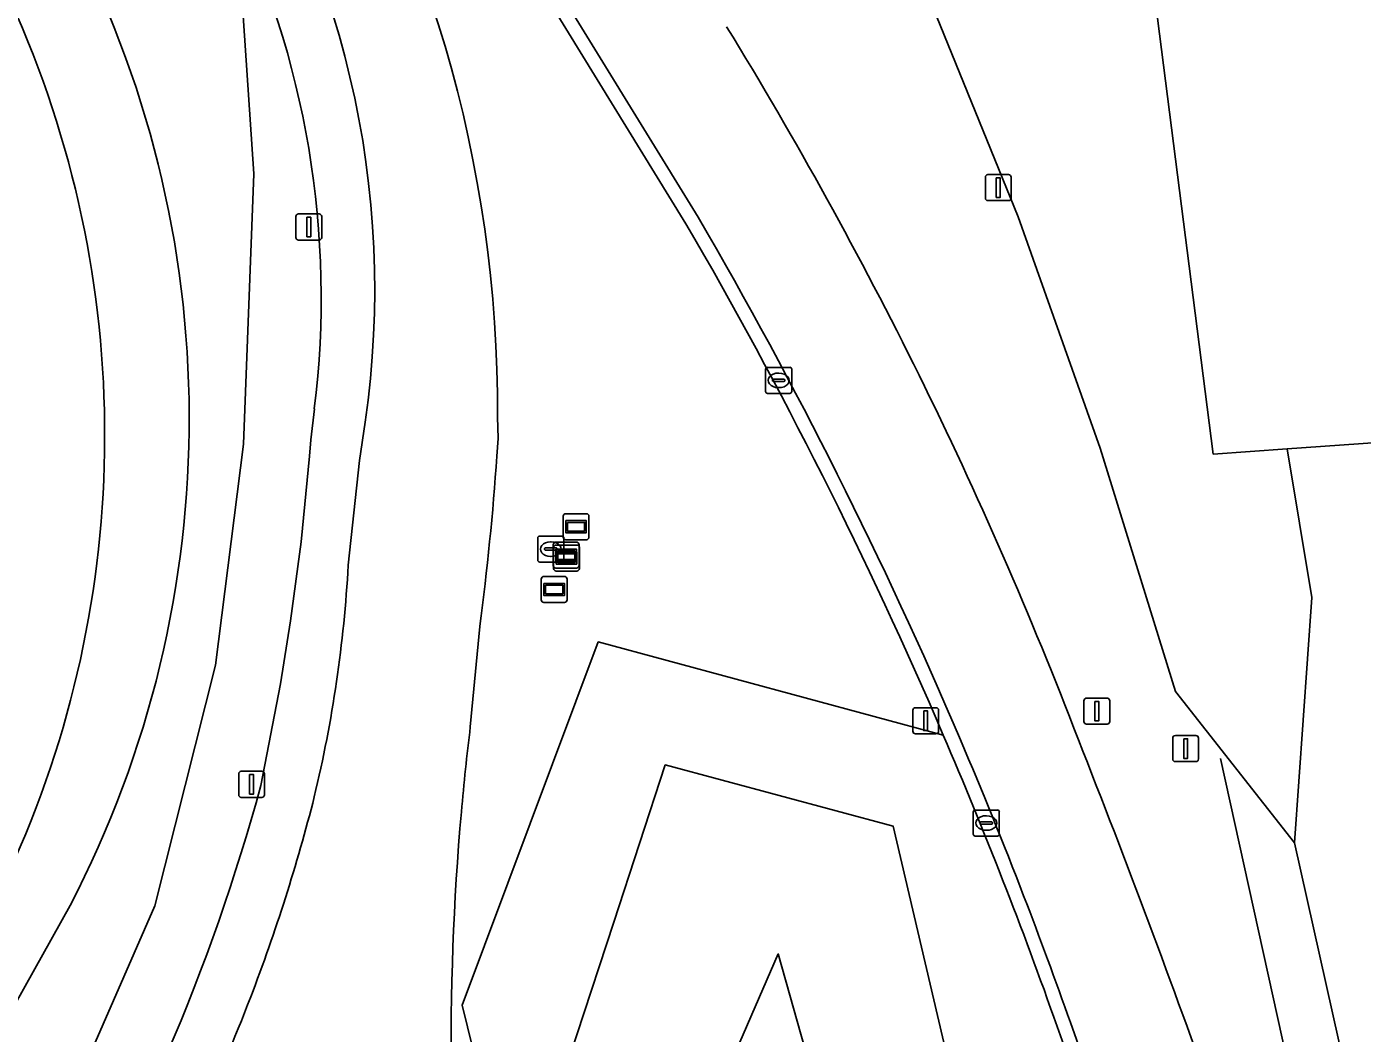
# Model space of a CAD drawing. Extents: x 155018 to 156648, y 383979 to 385733.
# Drawn here: x 155968.4 to 156019.7, y 384727.8 to 384766.5 of the extents above; entities that cross this region are included whole.
import ezdxf

# ---------------------------------------------------------------- set-up
doc = ezdxf.new("R2010")
doc.units = 0
for name, color, linetype in [('IMGEO_Berm_groen', 7, 'Continuous'), ('IMGEO_Brandkraan', 7, 'Continuous'), ('IMGEO_Fietspad_gesloten', 7, 'Continuous'), ('IMGEO_Groenvoorziening', 7, 'Continuous'), ('IMGEO_Hek', 7, 'Continuous'), ('IMGEO_Kolk', 7, 'Continuous'), ('IMGEO_Lichtmast', 7, 'Continuous'), ('IMGEO_Meer_plas_ven_vijver', 7, 'Continuous'), ('IMGEO_Oever', 7, 'Continuous'), ('IMGEO_Rijbaan_lokaal_open', 7, 'Continuous'), ('IMGEO_Rijbaan_regionaal_gesloten', 7, 'Continuous'), ('IMGEO_Verklikker', 7, 'Continuous'), ('IMGEO_Voetpad_gesloten', 7, 'Continuous')]:
    doc.layers.add(name, color=color, linetype=linetype)

msp = doc.modelspace()

# ---------------------------------------------------------------- linework, layer by layer
at = {"layer": 'IMGEO_Berm_groen'}
for points in [[(156024.433, 384703.994), (156022.474, 384711.102), (156017.093, 384735.159), (156012.521, 384740.967), (156009.631, 384750.315), (156006.481, 384759.193), (156002.588, 384768.777), (155997.293, 384781.208), (156001.161, 384782.718), (156003.632, 384782.857), (156003.497, 384783.804), (156004.234, 384783.919), (156003.458, 384789.129), (156001.393, 384791.478)], [(155993.726, 384758.93), (155975.592, 384788.442)], [(155986.489, 384751.517), (155986.509, 384750.676), (155986.465, 384750)], [(155985.807, 384743.468), (155985.446, 384739.606)], [(155985.423, 384715.585), (155987.179, 384720.593), (155985.138, 384728.923), (155990.36, 384742.868), (156003.608, 384739.292)]]:
    msp.add_lwpolyline(points, dxfattribs=at)
for centre, radius, start, end in [((155937.027, 384751.775), 49.463, 359.7015, 33.1228), ((155854.879, 384680.191), 164.809, 20.94705, 31.57893), ((155836.78, 384667.648), 181.561, 23.24097, 30.18285), ((155885.468, 384756.875), 101.23, 352.3895, 356.10594), ((156083.991, 384727.59), 99.275, 173.04776, 174.93971), ((155597.24, 384576.858), 442.385, 19.56445, 21.51649), ((156084.765, 384727.499), 100.054, 174.92727, 186.83884)]:
    msp.add_arc(centre, radius, start, end, dxfattribs=at)
at = {"layer": 'IMGEO_Brandkraan'}
for p, q in [((155988.036, 384746.009), (155988.036, 384746.861)), ((155988.111, 384746.935), (155988.963, 384746.935)), ((155989.037, 384746.861), (155989.037, 384746.009)), ((155988.295, 384746.429), (155988.295, 384746.441)), ((155988.733, 384746.392), (155988.335, 384746.392)), ((155988.338, 384746.478), (155988.736, 384746.478)), ((155988.524, 384746.715), (155988.549, 384746.715)), ((155988.779, 384746.441), (155988.779, 384746.429)), ((155988.963, 384745.935), (155988.111, 384745.935)), ((155988.547, 384746.155), (155988.522, 384746.155))]:
    msp.add_line(p, q, dxfattribs=at)
for points in [[(155988.036, 384746.009), (155988.036, 384746.861)], [(155988.111, 384746.935), (155988.963, 384746.935)], [(155989.037, 384746.861), (155989.037, 384746.009)], [(155988.963, 384745.935), (155988.111, 384745.935)]]:
    msp.add_lwpolyline(points, dxfattribs=at)
for centre, radius, start, end in [((155988.113, 384746.859), 0.0765, 91.552, 178.448), ((155988.113, 384746.859), 0.0765, 91.552, 178.448), ((155988.961, 384746.859), 0.0765, 1.552, 88.448), ((155988.961, 384746.859), 0.0765, 1.552, 88.448), ((155988.335, 384746.438), 0.0403, 85.8775, 175.7526), ((155988.332, 384746.428), 0.0366, 178.938, 274.7102), ((155988.736, 384746.435), 0.043, 264.8664, 352.4533), ((155988.74, 384746.44), 0.0386, 1.7309, 96.639), ((155988.113, 384746.011), 0.0765, 181.552, 268.448), ((155988.113, 384746.011), 0.0765, 181.552, 268.448), ((155988.961, 384746.011), 0.0765, 271.552, 358.448), ((155988.961, 384746.011), 0.0765, 271.552, 358.448)]:
    msp.add_arc(centre, radius, start, end, dxfattribs=at)
for centre, major_axis, ratio, start_param, end_param in [((155988.523, 384746.435), (-0.387, 0.002), 0.722429, 4.712389, 7.853982), ((155988.548, 384746.435), (-0.39, 0.002), 0.717154, 1.570796, 4.712389)]:
    msp.add_ellipse(centre, major_axis=major_axis, ratio=ratio, start_param=start_param, end_param=end_param, dxfattribs=at)
at = {"layer": 'IMGEO_Fietspad_gesloten'}
for points in [[(155986.465, 384750), (155986.509, 384750.676), (155986.489, 384751.517)], [(155981.409, 384751.313), (155981.185, 384749.837), (155980.759, 384745.823)], [(155985.446, 384739.606), (155985.807, 384743.468)]]:
    msp.add_lwpolyline(points, dxfattribs=at)
for centre, radius, start, end in [((155937.027, 384751.775), 49.463, 359.7015, 33.1228), ((155946.344, 384756.407), 35.433, 351.7337, 34.8874), ((155885.468, 384756.875), 101.23, 352.3895, 356.10594), ((155930.932, 384748.578), 49.903, 346.4938, 356.8353), ((156083.991, 384727.59), 99.275, 173.04776, 174.93971), ((155913.086, 384753.778), 68.476, 338.99632, 345.7508), ((156084.765, 384727.499), 100.054, 174.92727, 186.83884), ((155913.043, 384753.795), 68.522, 330.24832, 338.99518)]:
    msp.add_arc(centre, radius, start, end, dxfattribs=at)
at = {"layer": 'IMGEO_Groenvoorziening'}
for points in [[(156001.393, 384791.478), (156003.458, 384789.129), (156004.557, 384787.879), (156008.821, 384783.03), (156009.921, 384781.778), (156013.976, 384750.086), (156016.818, 384750.283), (156021.745, 384750.625), (156021.748, 384758.476), (156030.447, 384757.712), (156030.552, 384757.81), (156030.592, 384758.112), (156031.628, 384769.113), (156031.617, 384769.424), (156031.412, 384769.551), (156021.538, 384770.368), (156021.552, 384775.351), (156025.55, 384784.159)], [(155976.18, 384771.358), (155976.542, 384769.577), (155977.128, 384760.847), (155976.74, 384750.462), (155975.66, 384741.983), (155973.333, 384732.736), (155969.364, 384723.65), (155965.179, 384716.267), (155960.231, 384708.492), (155955.722, 384701.699), (155948.28, 384692.265), (155942.151, 384685.384), (155934.328, 384678.881), (155925.957, 384673.179), (155922.666, 384671.018), (155922.123, 384670.466), (155921.926, 384670.532), (155919.721, 384669.084), (155920.978, 384666.991), (155922.992, 384667.963), (155927.38, 384670.844), (155935.867, 384676.626)], [(155934.031, 384682.613), (155926.711, 384677.124), (155924.704, 384675.595), (155923.931, 384674.367), (155923.478, 384671.842), (155922.666, 384671.018), (155925.957, 384673.179), (155934.328, 384678.881), (155942.151, 384685.384), (155948.28, 384692.265), (155955.722, 384701.699), (155960.231, 384708.492), (155965.179, 384716.267), (155969.364, 384723.65), (155973.333, 384732.736), (155975.66, 384741.983), (155976.74, 384750.462), (155977.128, 384760.847), (155976.542, 384769.577), (155976.18, 384771.358)], [(156030.552, 384757.81), (156030.447, 384757.712), (156021.748, 384758.476), (156021.745, 384750.625), (156016.818, 384750.283), (156017.754, 384744.574), (156017.093, 384735.159), (156022.474, 384711.102), (156024.433, 384703.994), (156033.679, 384678.434)], [(155977.397, 384737.352), (155978.154, 384741.262), (155978.538, 384743.68), (155978.946, 384746.718), (155979.267, 384750), (155979.317, 384750.632), (155979.456, 384751.822)], [(156003.608, 384739.292), (155990.36, 384742.868), (155985.138, 384728.923), (155987.179, 384720.593), (155987.689, 384722.149), (155988.117, 384723.455), (155990.955, 384732.109), (155992.934, 384738.144), (156001.683, 384735.791), (156008.741, 384705.668), (156010.498, 384688.9), (156010.997, 384681.694), (156011.771, 384670.519), (156014.398, 384666.48), (156015.535, 384664.417), (156016.663, 384662.53)], [(155970.076, 384732.745), (155960.56, 384715.689), (155953.323, 384704.759), (155945.883, 384694.748)], [(156008.172, 384727.559), (156007.981, 384728.1)]]:
    msp.add_lwpolyline(points, dxfattribs=at)
for points in [[(156009.921, 384781.778), (156008.821, 384783.03), (156005.642, 384782.874), (156005.779, 384782.019), (156003.796, 384781.711), (156003.632, 384782.857), (156001.161, 384782.718), (155997.293, 384781.208), (156002.588, 384768.777), (156006.481, 384759.193), (156009.631, 384750.315), (156012.521, 384740.967), (156017.093, 384735.159), (156017.754, 384744.574), (156016.818, 384750.283), (156013.976, 384750.086)], [(156001.683, 384735.791), (155992.934, 384738.144), (155990.955, 384732.109), (155988.117, 384723.455), (155987.689, 384722.149), (155990.589, 384715.49), (155997.27, 384730.889), (156004.162, 384706.442), (156006.109, 384696.044), (156005.888, 384688.61), (155998.542, 384689.097), (155993.022, 384702.105), (155997.381, 384689.417), (156000, 384685.211), (156011.771, 384670.519), (156010.997, 384681.694), (156010.498, 384688.9), (156008.741, 384705.668)], [(155997.27, 384730.889), (155990.589, 384715.49), (155991.983, 384707.382), (155993.022, 384702.105), (155998.542, 384689.097), (156005.888, 384688.61), (156006.109, 384696.044), (156004.162, 384706.442)]]:
    msp.add_lwpolyline(points, close=True, dxfattribs=at)
for centre, radius, start, end in [((155944.977, 384756.083), 34.741, 352.9552, 26.0836), ((155934.128, 384751.452), 40.524, 332.5078, 27.8877), ((155836.481, 384667.541), 181.878, 19.44885, 23.23486), ((155903.904, 384757.266), 76.144, 328.4528, 344.83872)]:
    msp.add_arc(centre, radius, start, end, dxfattribs=at)
at = {"layer": 'IMGEO_Hek'}
msp.add_lwpolyline([(156029.426, 384680.364), (156022.985, 384699.214), (156021.936, 384702.717), (156019.729, 384713.545), (156014.248, 384738.394)], dxfattribs=at)
at = {"layer": 'IMGEO_Kolk'}
for p, q in [((155996.785, 384752.489), (155996.785, 384753.341)), ((155996.86, 384753.415), (155997.712, 384753.415)), ((155997.273, 384753.195), (155997.298, 384753.195)), ((155997.786, 384753.341), (155997.786, 384752.489)), ((155997.044, 384752.909), (155997.044, 384752.921)), ((155997.482, 384752.872), (155997.084, 384752.872)), ((155997.087, 384752.958), (155997.485, 384752.958)), ((155997.296, 384752.635), (155997.271, 384752.635)), ((155997.528, 384752.921), (155997.528, 384752.909)), ((155997.712, 384752.415), (155996.86, 384752.415)), ((156004.758, 384735.488), (156004.758, 384736.34)), ((156004.833, 384736.414), (156005.685, 384736.414)), ((156005.246, 384736.194), (156005.271, 384736.194)), ((156005.759, 384736.34), (156005.759, 384735.488)), ((156005.017, 384735.908), (156005.017, 384735.92)), ((156005.455, 384735.871), (156005.057, 384735.871)), ((156005.06, 384735.957), (156005.458, 384735.957)), ((156005.269, 384735.634), (156005.244, 384735.634)), ((156005.501, 384735.92), (156005.501, 384735.908)), ((156005.685, 384735.414), (156004.833, 384735.414))]:
    msp.add_line(p, q, dxfattribs=at)
for points in [[(155996.785, 384752.489), (155996.785, 384753.341)], [(155996.86, 384753.415), (155997.712, 384753.415)], [(155997.786, 384753.341), (155997.786, 384752.489)], [(155997.712, 384752.415), (155996.86, 384752.415)], [(156004.758, 384735.488), (156004.758, 384736.34)], [(156004.833, 384736.414), (156005.685, 384736.414)], [(156005.759, 384736.34), (156005.759, 384735.488)], [(156005.685, 384735.414), (156004.833, 384735.414)]]:
    msp.add_lwpolyline(points, dxfattribs=at)
for centre, radius, start, end in [((155996.862, 384753.339), 0.0765, 91.552, 178.448), ((155996.862, 384753.339), 0.0765, 91.552, 178.448), ((155997.71, 384753.339), 0.0765, 1.552, 88.448), ((155997.71, 384753.339), 0.0765, 1.552, 88.448), ((155996.862, 384752.491), 0.0765, 181.552, 268.448), ((155996.862, 384752.491), 0.0765, 181.552, 268.448), ((155997.084, 384752.918), 0.0403, 85.8775, 175.7526), ((155997.081, 384752.908), 0.0366, 178.938, 274.7102), ((155997.485, 384752.915), 0.043, 264.8664, 352.4533), ((155997.489, 384752.92), 0.0386, 1.7309, 96.639), ((155997.71, 384752.491), 0.0765, 271.552, 358.448), ((155997.71, 384752.491), 0.0765, 271.552, 358.448), ((156004.835, 384736.338), 0.0765, 91.552, 178.448), ((156004.835, 384736.338), 0.0765, 91.552, 178.448), ((156005.683, 384736.338), 0.0765, 1.552, 88.448), ((156005.683, 384736.338), 0.0765, 1.552, 88.448), ((156005.057, 384735.917), 0.0403, 85.8775, 175.7526), ((156005.054, 384735.907), 0.0366, 178.938, 274.7102), ((156005.458, 384735.914), 0.043, 264.8664, 352.4533), ((156005.462, 384735.919), 0.0386, 1.7309, 96.639), ((156004.835, 384735.49), 0.0765, 181.552, 268.448), ((156004.835, 384735.49), 0.0765, 181.552, 268.448), ((156005.683, 384735.49), 0.0765, 271.552, 358.448), ((156005.683, 384735.49), 0.0765, 271.552, 358.448)]:
    msp.add_arc(centre, radius, start, end, dxfattribs=at)
for centre, major_axis, ratio, start_param, end_param in [((155997.272, 384752.915), (-0.387, 0.002), 0.722429, 4.712389, 7.853982), ((155997.297, 384752.915), (-0.39, 0.002), 0.717154, 1.570796, 4.712389), ((156005.245, 384735.914), (-0.387, 0.002), 0.722429, 4.712389, 7.853982), ((156005.27, 384735.914), (-0.39, 0.002), 0.717154, 1.570796, 4.712389)]:
    msp.add_ellipse(centre, major_axis=major_axis, ratio=ratio, start_param=start_param, end_param=end_param, dxfattribs=at)
at = {"layer": 'IMGEO_Lichtmast'}
for p, q in [((156005.223, 384759.916), (156005.223, 384760.716)), ((156005.223, 384760.716), (156005.223, 384759.916)), ((156005.323, 384760.816), (156006.113, 384760.816)), ((156006.113, 384760.816), (156005.323, 384760.816)), ((156006.213, 384760.716), (156006.213, 384759.916)), ((156006.213, 384759.916), (156006.213, 384760.716)), ((156006.113, 384759.816), (156005.323, 384759.816)), ((156005.323, 384759.816), (156006.113, 384759.816)), ((155978.748, 384758.405), (155978.748, 384759.205)), ((155978.748, 384759.205), (155978.748, 384758.405)), ((155978.848, 384759.305), (155979.638, 384759.305)), ((155979.638, 384759.305), (155978.848, 384759.305)), ((155979.738, 384759.205), (155979.738, 384758.405)), ((155979.738, 384758.405), (155979.738, 384759.205)), ((155979.638, 384758.305), (155978.848, 384758.305)), ((155978.848, 384758.305), (155979.638, 384758.305)), ((156009.109, 384740.711), (156009.899, 384740.711)), ((156009.899, 384740.711), (156009.109, 384740.711)), ((156002.437, 384739.442), (156002.437, 384740.242)), ((156002.437, 384740.242), (156002.437, 384739.442)), ((156002.537, 384740.342), (156003.327, 384740.342)), ((156003.327, 384740.342), (156002.537, 384740.342)), ((156003.427, 384740.242), (156003.427, 384739.442)), ((156003.427, 384739.442), (156003.427, 384740.242)), ((156009.009, 384739.811), (156009.009, 384740.611)), ((156009.009, 384740.611), (156009.009, 384739.811)), ((156009.999, 384740.611), (156009.999, 384739.811)), ((156009.999, 384739.811), (156009.999, 384740.611)), ((156009.899, 384739.711), (156009.109, 384739.711)), ((156009.109, 384739.711), (156009.899, 384739.711)), ((156003.327, 384739.342), (156002.537, 384739.342)), ((156002.537, 384739.342), (156003.327, 384739.342)), ((156012.418, 384738.373), (156012.418, 384739.173)), ((156012.418, 384739.173), (156012.418, 384738.373)), ((156012.518, 384739.273), (156013.308, 384739.273)), ((156013.308, 384739.273), (156012.518, 384739.273)), ((156013.408, 384739.173), (156013.408, 384738.373)), ((156013.408, 384738.373), (156013.408, 384739.173)), ((156013.308, 384738.273), (156012.518, 384738.273)), ((156012.518, 384738.273), (156013.308, 384738.273)), ((155976.552, 384737), (155976.552, 384737.8)), ((155976.552, 384737.8), (155976.552, 384737)), ((155976.652, 384737.9), (155977.442, 384737.9)), ((155977.442, 384737.9), (155976.652, 384737.9)), ((155977.542, 384737.8), (155977.542, 384737)), ((155977.542, 384737), (155977.542, 384737.8)), ((155977.442, 384736.9), (155976.652, 384736.9)), ((155976.652, 384736.9), (155977.442, 384736.9))]:
    msp.add_line(p, q, dxfattribs=at)
for points in [[(156005.643, 384760.691), (156005.793, 384760.691), (156005.793, 384759.941), (156005.643, 384759.941), (156005.643, 384760.691)], [(155979.168, 384759.18), (155979.318, 384759.18), (155979.318, 384758.43), (155979.168, 384758.43), (155979.168, 384759.18)], [(156002.857, 384740.217), (156003.007, 384740.217), (156003.007, 384739.467), (156002.857, 384739.467), (156002.857, 384740.217)], [(156009.429, 384740.586), (156009.579, 384740.586), (156009.579, 384739.836), (156009.429, 384739.836), (156009.429, 384740.586)], [(156012.838, 384739.148), (156012.988, 384739.148), (156012.988, 384738.398), (156012.838, 384738.398), (156012.838, 384739.148)], [(155976.972, 384737.775), (155977.122, 384737.775), (155977.122, 384737.025), (155976.972, 384737.025), (155976.972, 384737.775)]]:
    msp.add_lwpolyline(points, dxfattribs=at)
for centre, start, end in [((156005.323, 384760.716), 90, 180), ((156005.323, 384760.716), 90, 180), ((156006.113, 384760.716), 0, 90), ((156006.113, 384760.716), 360, 90), ((156005.323, 384759.916), 180, 270), ((156005.323, 384759.916), 180, 270), ((156006.113, 384759.916), 270, 0), ((156006.113, 384759.916), 270, 0), ((155978.848, 384759.205), 90, 180), ((155978.848, 384759.205), 90, 180), ((155979.638, 384759.205), 0, 90), ((155979.638, 384759.205), 360, 90), ((155978.848, 384758.405), 180, 270), ((155978.848, 384758.405), 180, 270), ((155979.638, 384758.405), 270, 0), ((155979.638, 384758.405), 270, 0), ((156009.109, 384740.611), 90, 180), ((156009.109, 384740.611), 90, 180), ((156009.899, 384740.611), 0, 90), ((156009.899, 384740.611), 360, 90), ((156002.537, 384740.242), 90, 180), ((156002.537, 384740.242), 90, 180), ((156003.327, 384740.242), 0, 90), ((156003.327, 384740.242), 360, 90), ((156009.109, 384739.811), 180, 270), ((156009.109, 384739.811), 180, 270), ((156009.899, 384739.811), 270, 0), ((156009.899, 384739.811), 270, 0), ((156002.537, 384739.442), 180, 270), ((156002.537, 384739.442), 180, 270), ((156003.327, 384739.442), 270, 0), ((156003.327, 384739.442), 270, 0), ((156012.518, 384739.173), 90, 180), ((156012.518, 384739.173), 90, 180), ((156013.308, 384739.173), 0, 90), ((156013.308, 384739.173), 360, 90), ((156012.518, 384738.373), 180, 270), ((156012.518, 384738.373), 180, 270), ((156013.308, 384738.373), 270, 0), ((156013.308, 384738.373), 270, 0), ((155976.652, 384737.8), 90, 180), ((155976.652, 384737.8), 90, 180), ((155977.442, 384737.8), 0, 90), ((155977.442, 384737.8), 360, 90), ((155976.652, 384737), 180, 270), ((155976.652, 384737), 180, 270), ((155977.442, 384737), 270, 0), ((155977.442, 384737), 270, 0)]:
    msp.add_arc(centre, 0.1, start, end, dxfattribs=at)
at = {"layer": 'IMGEO_Meer_plas_ven_vijver'}
msp.add_arc((155931.195, 384750.814), 40.21, 334.5042, 23.6453, dxfattribs=at)
at = {"layer": 'IMGEO_Oever'}
msp.add_lwpolyline([(155945.883, 384694.748), (155953.323, 384704.759), (155960.56, 384715.689), (155970.076, 384732.745)], dxfattribs=at)
for centre, radius, start, end in [((155934.128, 384751.452), 40.524, 332.5078, 27.8877), ((155931.195, 384750.814), 40.21, 334.5042, 23.6453)]:
    msp.add_arc(centre, radius, start, end, dxfattribs=at)
at = {"layer": 'IMGEO_Rijbaan_lokaal_open'}
for points in [[(155994.191, 384759.185), (155976.026, 384788.73), (155975.592, 384788.442), (155993.726, 384758.93)], [(156007.981, 384728.1), (156008.172, 384727.559), (156012.797, 384714.434)], [(156013.318, 384714.584), (156008.487, 384728.25)]]:
    msp.add_lwpolyline(points, dxfattribs=at)
for centre, radius, start, end in [((155837.684, 384668.081), 181.092, 23.09486, 30.20412), ((155836.78, 384667.648), 181.561, 23.24097, 30.18285), ((155836.481, 384667.541), 181.878, 19.44885, 23.23486), ((155839.171, 384668.718), 179.475, 21.02849, 23.094), ((155842.573, 384669.883), 175.881, 19.38127, 21.07172)]:
    msp.add_arc(centre, radius, start, end, dxfattribs=at)
at = {"layer": 'IMGEO_Rijbaan_regionaal_gesloten'}
for points in [[(155971.501, 384796.519), (155976.026, 384788.73), (155994.191, 384759.185)], [(156008.487, 384728.25), (156013.318, 384714.584)]]:
    msp.add_lwpolyline(points, dxfattribs=at)
for centre, radius, start, end in [((155854.879, 384680.191), 164.809, 20.94705, 31.57893), ((155837.684, 384668.081), 181.092, 23.09486, 30.20412), ((155839.171, 384668.718), 179.475, 21.02849, 23.094), ((155597.24, 384576.858), 442.385, 19.56445, 21.51649), ((155842.573, 384669.883), 175.881, 19.38127, 21.07172)]:
    msp.add_arc(centre, radius, start, end, dxfattribs=at)
at = {"layer": 'IMGEO_Verklikker'}
for p, q in [((155989.011, 384746.895), (155989.011, 384747.695)), ((155989.011, 384747.695), (155989.011, 384746.895)), ((155989.111, 384747.795), (155989.901, 384747.795)), ((155989.901, 384747.795), (155989.111, 384747.795)), ((155990.001, 384747.695), (155990.001, 384746.895)), ((155990.001, 384746.895), (155990.001, 384747.695)), ((155988.63, 384745.802), (155988.63, 384746.602)), ((155988.63, 384746.602), (155988.63, 384745.802)), ((155988.645, 384745.69), (155988.645, 384746.49)), ((155988.645, 384746.49), (155988.645, 384745.69)), ((155988.73, 384746.702), (155989.52, 384746.702)), ((155989.52, 384746.702), (155988.73, 384746.702)), ((155988.745, 384746.59), (155989.535, 384746.59)), ((155989.535, 384746.59), (155988.745, 384746.59)), ((155989.901, 384746.795), (155989.111, 384746.795)), ((155989.111, 384746.795), (155989.901, 384746.795)), ((155989.62, 384746.602), (155989.62, 384745.802)), ((155989.62, 384745.802), (155989.62, 384746.602)), ((155989.635, 384746.49), (155989.635, 384745.69)), ((155989.635, 384745.69), (155989.635, 384746.49)), ((155988.17, 384744.484), (155988.17, 384745.284)), ((155988.17, 384745.284), (155988.17, 384744.484)), ((155988.27, 384745.384), (155989.06, 384745.384)), ((155989.06, 384745.384), (155988.27, 384745.384)), ((155989.52, 384745.702), (155988.73, 384745.702)), ((155988.73, 384745.702), (155989.52, 384745.702)), ((155989.535, 384745.59), (155988.745, 384745.59)), ((155988.745, 384745.59), (155989.535, 384745.59)), ((155989.16, 384745.284), (155989.16, 384744.484)), ((155989.16, 384744.484), (155989.16, 384745.284)), ((155989.06, 384744.384), (155988.27, 384744.384)), ((155988.27, 384744.384), (155989.06, 384744.384))]:
    msp.add_line(p, q, dxfattribs=at)
for points in [[(155989.112, 384747.527), (155989.9, 384747.527), (155989.9, 384747.063), (155989.112, 384747.063), (155989.112, 384747.527)], [(155989.177, 384747.462), (155989.177, 384747.128), (155989.835, 384747.128), (155989.835, 384747.462), (155989.177, 384747.462)], [(155988.731, 384746.434), (155989.519, 384746.434), (155989.519, 384745.97), (155988.731, 384745.97), (155988.731, 384746.434)], [(155988.746, 384746.322), (155989.534, 384746.322), (155989.534, 384745.858), (155988.746, 384745.858), (155988.746, 384746.322)], [(155988.796, 384746.369), (155988.796, 384746.035), (155989.454, 384746.035), (155989.454, 384746.369), (155988.796, 384746.369)], [(155988.811, 384746.257), (155988.811, 384745.923), (155989.469, 384745.923), (155989.469, 384746.257), (155988.811, 384746.257)], [(155988.271, 384745.116), (155989.059, 384745.116), (155989.059, 384744.652), (155988.271, 384744.652), (155988.271, 384745.116)], [(155988.336, 384745.051), (155988.336, 384744.717), (155988.994, 384744.717), (155988.994, 384745.051), (155988.336, 384745.051)]]:
    msp.add_lwpolyline(points, dxfattribs=at)
for centre, start, end in [((155989.111, 384747.695), 90, 180), ((155989.111, 384747.695), 90, 180), ((155989.901, 384747.695), 0, 90), ((155989.901, 384747.695), 360, 90), ((155989.111, 384746.895), 180, 270), ((155989.111, 384746.895), 180, 270), ((155989.901, 384746.895), 270, 0), ((155989.901, 384746.895), 270, 0), ((155988.73, 384746.602), 90, 180), ((155988.73, 384746.602), 90, 180), ((155988.745, 384746.49), 90, 180), ((155988.745, 384746.49), 90, 180), ((155989.52, 384746.602), 0, 90), ((155989.52, 384746.602), 360, 90), ((155989.535, 384746.49), 0, 90), ((155989.535, 384746.49), 360, 90), ((155988.73, 384745.802), 180, 270), ((155988.73, 384745.802), 180, 270), ((155989.52, 384745.802), 270, 0), ((155989.52, 384745.802), 270, 0), ((155988.27, 384745.284), 90, 180), ((155988.27, 384745.284), 90, 180), ((155988.745, 384745.69), 180, 270), ((155988.745, 384745.69), 180, 270), ((155989.06, 384745.284), 0, 90), ((155989.06, 384745.284), 360, 90), ((155989.535, 384745.69), 270, 0), ((155989.535, 384745.69), 270, 0), ((155988.27, 384744.484), 180, 270), ((155988.27, 384744.484), 180, 270), ((155989.06, 384744.484), 270, 0), ((155989.06, 384744.484), 270, 0)]:
    msp.add_arc(centre, 0.1, start, end, dxfattribs=at)
at = {"layer": 'IMGEO_Voetpad_gesloten'}
for points in [[(155979.456, 384751.822), (155979.317, 384750.632), (155979.267, 384750), (155978.946, 384746.718), (155978.538, 384743.68), (155978.154, 384741.262), (155977.397, 384737.352)], [(155980.759, 384745.823), (155981.185, 384749.837), (155981.409, 384751.313)]]:
    msp.add_lwpolyline(points, dxfattribs=at)
for centre, radius, start, end in [((155946.344, 384756.407), 35.433, 351.7337, 34.8874), ((155944.977, 384756.083), 34.741, 352.9552, 26.0836), ((155930.932, 384748.578), 49.903, 346.4938, 356.8353), ((155903.904, 384757.266), 76.144, 328.4528, 344.83872), ((155913.086, 384753.778), 68.476, 338.99632, 345.7508), ((155913.043, 384753.795), 68.522, 330.24832, 338.99518)]:
    msp.add_arc(centre, radius, start, end, dxfattribs=at)

doc.saveas('drawing.dxf')
